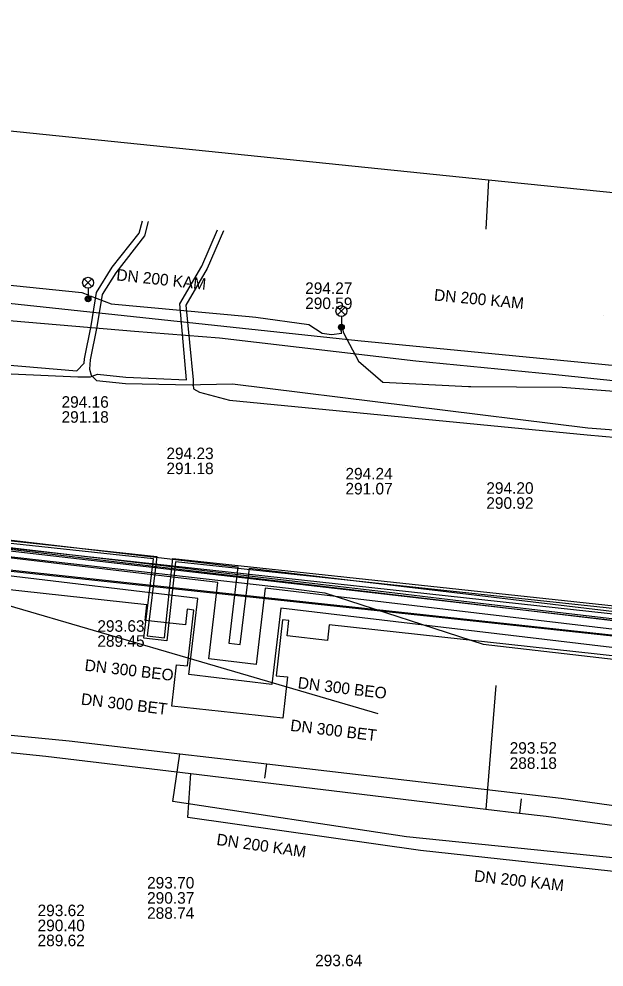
# Model space of a CAD drawing. Extents: x -595540 to -593988, y -1160850 to -1159202.
# Drawn here: x -594220.6 to -594180, y -1159971.3 to -1159905.6 of the extents above; entities that cross this region are included whole.
import ezdxf

# ---------------------------------------------------------------- set-up
doc = ezdxf.new("R2010")
doc.units = 0
for name, color, linetype in [('BVK-DESTOVA_popisy', 7, 'Continuous'), ('BVK-DESTOVA_trasa sítě', 7, 'Continuous'), ('BVK-SPLASKOVA_popisy', 7, 'Continuous'), ('BVK-SPLASKOVA_trasa sítě', 7, 'Continuous'), ('BVK-VODOVOD_trasa sítě', 7, 'Continuous'), ('BVK-VODOVOD_trasa zrušené sítě', 7, 'Continuous'), ('CETIN_kabel podzemní', 7, 'Continuous'), ('DESTOVA_trasa neprovozované sítě', 7, 'Continuous'), ('DPMB_trolejové vedení-nosné lano', 7, 'Continuous'), ('DSP-NN-TEPLARNY_kabel', 7, 'Continuous'), ('EON-NN_kabel', 7, 'Continuous'), ('PODA_kabel optický', 7, 'Continuous'), ('QUANTCOM_kabel v kolektoru_kabelovodu', 7, 'Continuous'), ('SPLASKOVA_neprovozovaná  trasa sítě', 7, 'Continuous'), ('TEPLARNY-ELEKTRO_kabel', 7, 'Continuous'), ('TEPLARNY-HORKOVODY_trasa sítě', 7, 'Continuous'), ('TEPLARNY-HORKOVODY_trasa sítě obvodem', 7, 'Continuous'), ('TSB_kabel VO', 7, 'Continuous'), ('TSB_kolektor', 7, 'Continuous'), ('TSB_lampy VO', 7, 'Continuous')]:
    doc.layers.add(name, color=color, linetype=linetype)

msp = doc.modelspace()

# ---------------------------------------------------------------- linework, layer by layer
at = {"layer": 'BVK-DESTOVA_popisy'}
for p, q in [((-594200.725, -1159924.782), (-594200.725, -1159924.782)), ((-594180.045, -1159926.173), (-594180.045, -1159926.173)), ((-594186.556, -1159956.651), (-594186.556, -1159956.651)), ((-594211.679, -1159966.52), (-594211.679, -1159966.52))]:
    msp.add_line(p, q, dxfattribs=at)
at = {"layer": 'BVK-DESTOVA_trasa sítě'}
for p, q in [((-594221.922, -1159925.237), (-594197.083, -1159927.89)), ((-594197.083, -1159927.89), (-594177.727, -1159929.754)), ((-594228.062, -1159955.752), (-594218.69, -1159956.698)), ((-594218.69, -1159956.698), (-594208.644, -1159957.905)), ((-594208.848, -1159960.945), (-594208.644, -1159957.905)), ((-594192.737, -1159963.229), (-594208.848, -1159960.945)), ((-594173.825, -1159965.289), (-594192.737, -1159963.229))]:
    msp.add_line(p, q, dxfattribs=at)
for points in [[(-594208.644, -1159957.905), (-594188.2, -1159960.363), (-594185.886, -1159960.641), (-594184.029, -1159960.864)], [(-594184.029, -1159960.864), (-594159.513, -1159964.213), (-594159.394, -1159964.229), (-594147.376, -1159965.871)]]:
    msp.add_lwpolyline(points, dxfattribs=at)
at = {"layer": 'BVK-SPLASKOVA_popisy'}
for p, q in [((-594217.605, -1159931.747), (-594217.605, -1159931.747)), ((-594210.339, -1159935.31), (-594210.339, -1159935.31)), ((-594197.935, -1159936.716), (-594197.935, -1159936.716)), ((-594188.174, -1159937.711), (-594188.174, -1159937.711)), ((-594215.124, -1159947.275), (-594215.124, -1159947.275)), ((-594219.265, -1159966.985), (-594219.265, -1159966.985)), ((-594200.036, -1159970.453), (-594200.036, -1159970.453))]:
    msp.add_line(p, q, dxfattribs=at)
at = {"layer": 'BVK-SPLASKOVA_trasa sítě'}
for p, q in [((-594225.582, -1159926.132), (-594212.551, -1159927.251)), ((-594212.551, -1159927.251), (-594206.656, -1159927.705)), ((-594206.656, -1159927.705), (-594193.048, -1159929.298)), ((-594193.048, -1159929.298), (-594183.588, -1159930.21)), ((-594183.588, -1159930.21), (-594174.111, -1159931.216)), ((-594228.446, -1159954.5), (-594217.083, -1159955.64)), ((-594217.083, -1159955.64), (-594209.42, -1159956.533)), ((-594209.906, -1159959.831), (-594209.42, -1159956.533)), ((-594193.71, -1159962.291), (-594209.906, -1159959.831)), ((-594182.983, -1159959.613), (-594145.899, -1159964.822)), ((-594172.725, -1159964.436), (-594193.71, -1159962.291))]:
    msp.add_line(p, q, dxfattribs=at)
msp.add_lwpolyline([(-594209.42, -1159956.533), (-594203.39, -1159957.235), (-594182.983, -1159959.613)], dxfattribs=at)
at = {"layer": 'BVK-VODOVOD_trasa sítě'}
msp.add_lwpolyline([(-594276.38, -1159937.17), (-594273.49, -1159937.49), (-594273.39, -1159936.15), (-594271.37, -1159936.37), (-594265.65, -1159937.04), (-594259.73, -1159937.74), (-594253.79, -1159938.45), (-594247.85, -1159939.12), (-594241.96, -1159939.79), (-594236.03, -1159940.49), (-594230.09, -1159941.18), (-594224.15, -1159941.89), (-594218.23, -1159942.58), (-594212.3, -1159943.28), (-594206.35, -1159944), (-594200.44, -1159944.68), (-594194.51, -1159945.38), (-594188.58, -1159946.09), (-594182.64, -1159946.78), (-594176.71, -1159947.48), (-594170.77, -1159948.18), (-594167.71, -1159948.54), (-594164.64, -1159948.92), (-594164, -1159948.99)], dxfattribs=at)
at = {"layer": 'BVK-VODOVOD_trasa zrušené sítě'}
msp.add_lwpolyline([(-594163.71, -1159948.812), (-594163.73, -1159949.18), (-594167.67, -1159948.7), (-594273.53, -1159936.17), (-594273.77, -1159937.61), (-594276.36, -1159937.27)], dxfattribs=at)
at = {"layer": 'CETIN_kabel podzemní'}
for points in [[(-594229.07, -1159912.547), (-594188.012, -1159916.742)], [(-594188.012, -1159916.742), (-594169.865, -1159918.596), (-594169.562, -1159915.903), (-594157.68, -1159917.06)], [(-594188.012, -1159916.742), (-594188.204, -1159920.173)], [(-594258.36, -1159938.18), (-594161.15, -1159949.38)]]:
    msp.add_lwpolyline(points, dxfattribs=at)
at = {"layer": 'DESTOVA_trasa neprovozované sítě'}
for p, q in [((-594187.51, -1159951.79), (-594188.2, -1159960.363)), ((-594185.771, -1159959.655), (-594185.886, -1159960.641))]:
    msp.add_line(p, q, dxfattribs=at)
at = {"layer": 'DPMB_trolejové vedení-nosné lano'}
for points in [[(-594207.89, -1159950.19), (-594228.77, -1159944.09)], [(-594195.675, -1159953.757), (-594207.89, -1159950.19)]]:
    msp.add_lwpolyline(points, dxfattribs=at)
at = {"layer": 'DSP-NN-TEPLARNY_kabel'}
for points in [[(-594152.342, -1159823.238), (-594147.796, -1159823.764), (-594154.452, -1159882.943), (-594161.21, -1159882.153), (-594161.622, -1159885.785), (-594154.882, -1159886.52), (-594161.92, -1159948.334), (-594209.712, -1159943.216), (-594210.3, -1159948.709), (-594211.898, -1159948.525), (-594211.236, -1159943.024), (-594274.667, -1159936.195), (-594274.793, -1159937.547), (-594306.327, -1159934.533), (-594306.928, -1159939.417), (-594308.641, -1159939.246), (-594308.135, -1159934.325), (-594361.774, -1159929.186), (-594355.406, -1159878.038), (-594361.147, -1159877.436), (-594360.905, -1159875.284), (-594355.144, -1159875.976), (-594346.247, -1159801.403), (-594351.186, -1159800.81)], [(-594351.159, -1159800.612), (-594346.024, -1159801.228), (-594354.969, -1159876.199), (-594360.729, -1159875.506), (-594360.925, -1159877.258), (-594355.183, -1159877.86), (-594361.55, -1159929.006), (-594307.915, -1159934.145), (-594308.422, -1159939.067), (-594307.102, -1159939.199), (-594306.502, -1159934.316), (-594274.974, -1159937.329), (-594274.848, -1159935.974), (-594211.013, -1159942.847), (-594211.675, -1159948.349), (-594210.478, -1159948.487), (-594209.89, -1159942.996), (-594162.096, -1159948.114), (-594155.104, -1159886.697), (-594161.844, -1159885.962), (-594161.386, -1159881.931), (-594154.628, -1159882.721), (-594148.017, -1159823.939), (-594152.368, -1159823.436)]]:
    msp.add_lwpolyline(points, dxfattribs=at)
at = {"layer": 'EON-NN_kabel'}
for points in [[(-594250.088, -1159926.719), (-594248.818, -1159926.663), (-594246.207, -1159926.811), (-594239.068, -1159927.867), (-594230.737, -1159928.79), (-594216.542, -1159929.993), (-594216.036, -1159929.452), (-594216.009, -1159929.158), (-594215.552, -1159926.868), (-594215.174, -1159924.553), (-594214.093, -1159922.794), (-594212.217, -1159920.447), (-594212.006, -1159919.583)], [(-594211.597, -1159919.633), (-594211.851, -1159920.629), (-594213.833, -1159923.196), (-594214.79, -1159924.693), (-594215.158, -1159926.94), (-594215.613, -1159929.216), (-594215.663, -1159929.866), (-594215.544, -1159930.297), (-594215.477, -1159930.366), (-594215.182, -1159930.669), (-594213.177, -1159930.86), (-594208.548, -1159930.969), (-594208.477, -1159930.964), (-594207.987, -1159930.933), (-594205.75, -1159930.879), (-594181.147, -1159933.932), (-594171.824, -1159934.645)], [(-594250.141, -1159927.127), (-594248.918, -1159927.398), (-594246.249, -1159927.764), (-594239.226, -1159928.578), (-594230.862, -1159929.759), (-594216.486, -1159930.411), (-594215.589, -1159930.408), (-594215.477, -1159930.366), (-594215.116, -1159930.23), (-594213.149, -1159930.422), (-594208.941, -1159930.623), (-594209.404, -1159925.347), (-594207.882, -1159922.724), (-594206.799, -1159920.226)], [(-594206.387, -1159920.277), (-594207.524, -1159922.904), (-594208.994, -1159925.437), (-594208.495, -1159930.617), (-594208.477, -1159930.964), (-594208.463, -1159931.234), (-594208.049, -1159931.469), (-594205.976, -1159932.032), (-594181.183, -1159934.426), (-594171.838, -1159935.25)]]:
    msp.add_lwpolyline(points, dxfattribs=at)
at = {"layer": 'PODA_kabel optický'}
msp.add_lwpolyline([(-594353.092, -1159862.425), (-594361.013, -1159928.838), (-594165.222, -1159949.87), (-594162.29, -1159951.89)], dxfattribs=at)
at = {"layer": 'QUANTCOM_kabel v kolektoru_kabelovodu'}
msp.add_lwpolyline([(-594147.322, -1160006.052), (-594141.562, -1159953.394), (-594162.438, -1159951.11), (-594162.411, -1159950.156), (-594360.602, -1159928.732)], dxfattribs=at)
at = {"layer": 'SPLASKOVA_neprovozovaná  trasa sítě'}
msp.add_line((-594203.511, -1159958.228), (-594203.39, -1159957.235), dxfattribs=at)
at = {"layer": 'TEPLARNY-ELEKTRO_kabel'}
for points in [[(-594152.342, -1159823.238), (-594147.796, -1159823.764), (-594154.452, -1159882.943), (-594161.21, -1159882.153), (-594161.622, -1159885.785), (-594154.882, -1159886.52), (-594161.92, -1159948.334), (-594209.712, -1159943.216), (-594210.3, -1159948.709), (-594211.898, -1159948.525), (-594211.236, -1159943.024), (-594274.667, -1159936.195), (-594274.793, -1159937.547), (-594306.327, -1159934.533), (-594306.928, -1159939.417), (-594308.641, -1159939.246), (-594308.135, -1159934.325), (-594361.774, -1159929.186), (-594355.406, -1159878.038), (-594361.147, -1159877.436), (-594360.905, -1159875.284), (-594355.144, -1159875.976), (-594346.247, -1159801.403), (-594351.186, -1159800.81)], [(-594351.159, -1159800.612), (-594346.024, -1159801.228), (-594354.969, -1159876.199), (-594360.729, -1159875.506), (-594360.925, -1159877.258), (-594355.183, -1159877.86), (-594361.55, -1159929.006), (-594307.915, -1159934.145), (-594308.422, -1159939.067), (-594307.102, -1159939.199), (-594306.502, -1159934.316), (-594274.974, -1159937.329), (-594274.848, -1159935.974), (-594211.013, -1159942.847), (-594211.675, -1159948.349), (-594210.478, -1159948.487), (-594209.89, -1159942.996), (-594162.096, -1159948.114), (-594155.104, -1159886.697), (-594161.844, -1159885.962), (-594161.386, -1159881.931), (-594154.628, -1159882.721), (-594148.017, -1159823.939), (-594152.368, -1159823.436)]]:
    msp.add_lwpolyline(points, dxfattribs=at)
at = {"layer": 'TEPLARNY-HORKOVODY_trasa sítě'}
for p, q in [((-594206.776, -1159944.667), (-594270.38, -1159937.136)), ((-594162.799, -1159949.873), (-594203.498, -1159945.055))]:
    msp.add_line(p, q, dxfattribs=at)
msp.add_lwpolyline([(-594203.498, -1159945.055), (-594204.124, -1159950.339), (-594207.402, -1159949.951), (-594206.776, -1159944.667)], dxfattribs=at)
at = {"layer": 'TEPLARNY-HORKOVODY_trasa sítě obvodem'}
for p, q in [((-594270.233, -1159935.895), (-594205.388, -1159943.573)), ((-594208.165, -1159945.761), (-594270.527, -1159938.377)), ((-594204.593, -1159943.667), (-594163.931, -1159948.48)), ((-594162.946, -1159951.114), (-594202.404, -1159946.443))]:
    msp.add_line(p, q, dxfattribs=at)
for points in [[(-594205.388, -1159943.573), (-594206.014, -1159948.856), (-594205.218, -1159948.95), (-594204.593, -1159943.667)], [(-594202.404, -1159946.443), (-594203.03, -1159951.727), (-594208.79, -1159951.045), (-594208.165, -1159945.761)]]:
    msp.add_lwpolyline(points, dxfattribs=at)
at = {"layer": 'TSB_kabel VO'}
for points in [[(-594225.47, -1159923.61), (-594216.2, -1159924.56), (-594215.725, -1159924.743), (-594215.773, -1159924.858), (-594215.77, -1159925.007), (-594215.663, -1159924.905), (-594215.613, -1159924.786), (-594214.17, -1159925.34), (-594204.61, -1159926.23), (-594204.15, -1159926.28), (-594200.46, -1159926.78), (-594199.54, -1159927.38), (-594198.89, -1159927.48), (-594198.19, -1159927.379), (-594198.248, -1159927.113), (-594198.218, -1159926.97), (-594198.131, -1159927.087), (-594198.071, -1159927.357), (-594197.04, -1159929.33), (-594195.34, -1159930.78), (-594189.41, -1159931.08), (-594189.25, -1159931.07), (-594182.93, -1159931.13), (-594173.3, -1159931.87)], [(-594226.37, -1159942.28), (-594201.88, -1159945.06), (-594199.37, -1159945.38), (-594188.39, -1159948.93), (-594178.57, -1159950.06), (-594178.046, -1159950.442), (-594177.933, -1159951.448), (-594177.97, -1159951.57), (-594177.807, -1159951.492), (-594177.919, -1159950.493), (-594175.05, -1159950.62), (-594165.73, -1159951.38), (-594164.061, -1159951.177), (-594163.363, -1159945.148), (-594161.783, -1159931.498), (-594160.775, -1159931.541)]]:
    msp.add_lwpolyline(points, dxfattribs=at)
at = {"layer": 'TSB_kolektor'}
msp.add_lwpolyline([(-594271.316, -1159936.794), (-594164.557, -1159948.446), (-594164.877, -1159951.335), (-594199.066, -1159947.595), (-594199.186, -1159948.671), (-594201.969, -1159948.359), (-594201.849, -1159947.29), (-594202.303, -1159947.241), (-594202.727, -1159951.117), (-594201.952, -1159951.202), (-594202.265, -1159954.065), (-594209.959, -1159953.223), (-594209.646, -1159950.36), (-594208.87, -1159950.445), (-594208.446, -1159946.569), (-594208.907, -1159946.518), (-594209.028, -1159947.594), (-594211.81, -1159947.283), (-594211.691, -1159946.214), (-594256.285, -1159941.336)], dxfattribs=at)
at = {"layer": 'TSB_lampy VO'}
for p, q in [((-594216.035, -1159924.147), (-594215.505, -1159923.617)), ((-594216.035, -1159923.617), (-594215.505, -1159924.147)), ((-594216.035, -1159924.147), (-594215.505, -1159923.617)), ((-594216.035, -1159923.617), (-594215.505, -1159924.147)), ((-594215.77, -1159924.257), (-594215.77, -1159925.007)), ((-594215.77, -1159924.257), (-594215.77, -1159925.007)), ((-594198.483, -1159926.11), (-594197.953, -1159925.58)), ((-594198.483, -1159925.58), (-594197.953, -1159926.11)), ((-594198.483, -1159926.11), (-594197.953, -1159925.58)), ((-594198.483, -1159925.58), (-594197.953, -1159926.11)), ((-594198.218, -1159926.22), (-594198.218, -1159926.97)), ((-594198.218, -1159926.22), (-594198.218, -1159926.97))]:
    msp.add_line(p, q, dxfattribs=at)
for centre, radius in [((-594215.77, -1159923.882), 0.375), ((-594215.77, -1159923.882), 0.375), ((-594215.77, -1159925.007), 0.2), ((-594215.77, -1159925.007), 0.2), ((-594215.77, -1159925.007), 0.145), ((-594215.77, -1159925.007), 0.145), ((-594215.77, -1159925.007), 0.0876), ((-594215.77, -1159925.007), 0.0876), ((-594198.218, -1159925.845), 0.375), ((-594198.218, -1159925.845), 0.375), ((-594198.218, -1159926.97), 0.2), ((-594198.218, -1159926.97), 0.2), ((-594198.218, -1159926.97), 0.145), ((-594198.218, -1159926.97), 0.145), ((-594198.218, -1159926.97), 0.0876), ((-594198.218, -1159926.97), 0.0876)]:
    msp.add_circle(centre, radius, dxfattribs=at)

# ---------------------------------------------------------------- texts
at = {"layer": 'BVK-DESTOVA_popisy'}
for s, rotation, p in [('DN 200 KAM', 353.90347, (-594213.838, -1159923.715)), ('DN 200 KAM', 354.49933, (-594191.824, -1159925.109)), ('DN 300 BET', 353.14716, (-594216.292, -1159953.118)), ('DN 300 BET', 353.14601, (-594201.787, -1159954.94)), ('DN 200 KAM', 351.91068, (-594206.903, -1159962.845)), ('DN 200 KAM', 353.80144, (-594189.049, -1159965.378))]:
    msp.add_text(s, height=0.8, rotation=rotation, dxfattribs=at).set_placement(p)
for s, p in [('294.27', (-594200.725, -1159924.657)), ('290.59', (-594200.725, -1159925.707)), ('293.52', (-594186.556, -1159956.526)), ('288.18', (-594186.556, -1159957.576)), ('293.70', (-594211.679, -1159965.87)), ('290.37', (-594211.679, -1159966.92)), ('288.74', (-594211.679, -1159967.97))]:
    msp.add_text(s, height=0.8, dxfattribs=at).set_placement(p)
at = {"layer": 'BVK-SPLASKOVA_popisy'}
for s, p in [('294.16', (-594217.605, -1159932.547)), ('291.18', (-594217.605, -1159933.587)), ('294.23', (-594210.339, -1159936.11)), ('291.18', (-594210.339, -1159937.15)), ('294.24', (-594197.935, -1159937.516)), ('291.07', (-594197.935, -1159938.556)), ('294.20', (-594188.174, -1159938.511)), ('290.92', (-594188.174, -1159939.551)), ('293.63', (-594215.124, -1159948.075)), ('289.45', (-594215.124, -1159949.115)), ('293.62', (-594219.265, -1159967.785)), ('290.40', (-594219.265, -1159968.825)), ('289.62', (-594219.265, -1159969.865)), ('293.64', (-594200.036, -1159971.253))]:
    msp.add_text(s, height=0.8, dxfattribs=at).set_placement(p)
for rotation, p in [(353.34532, (-594216.034, -1159950.768)), (353.05659, (-594201.27, -1159951.988))]:
    msp.add_text('DN 300 BEO', height=0.8, rotation=rotation, dxfattribs=at).set_placement(p)

doc.saveas('drawing.dxf')
